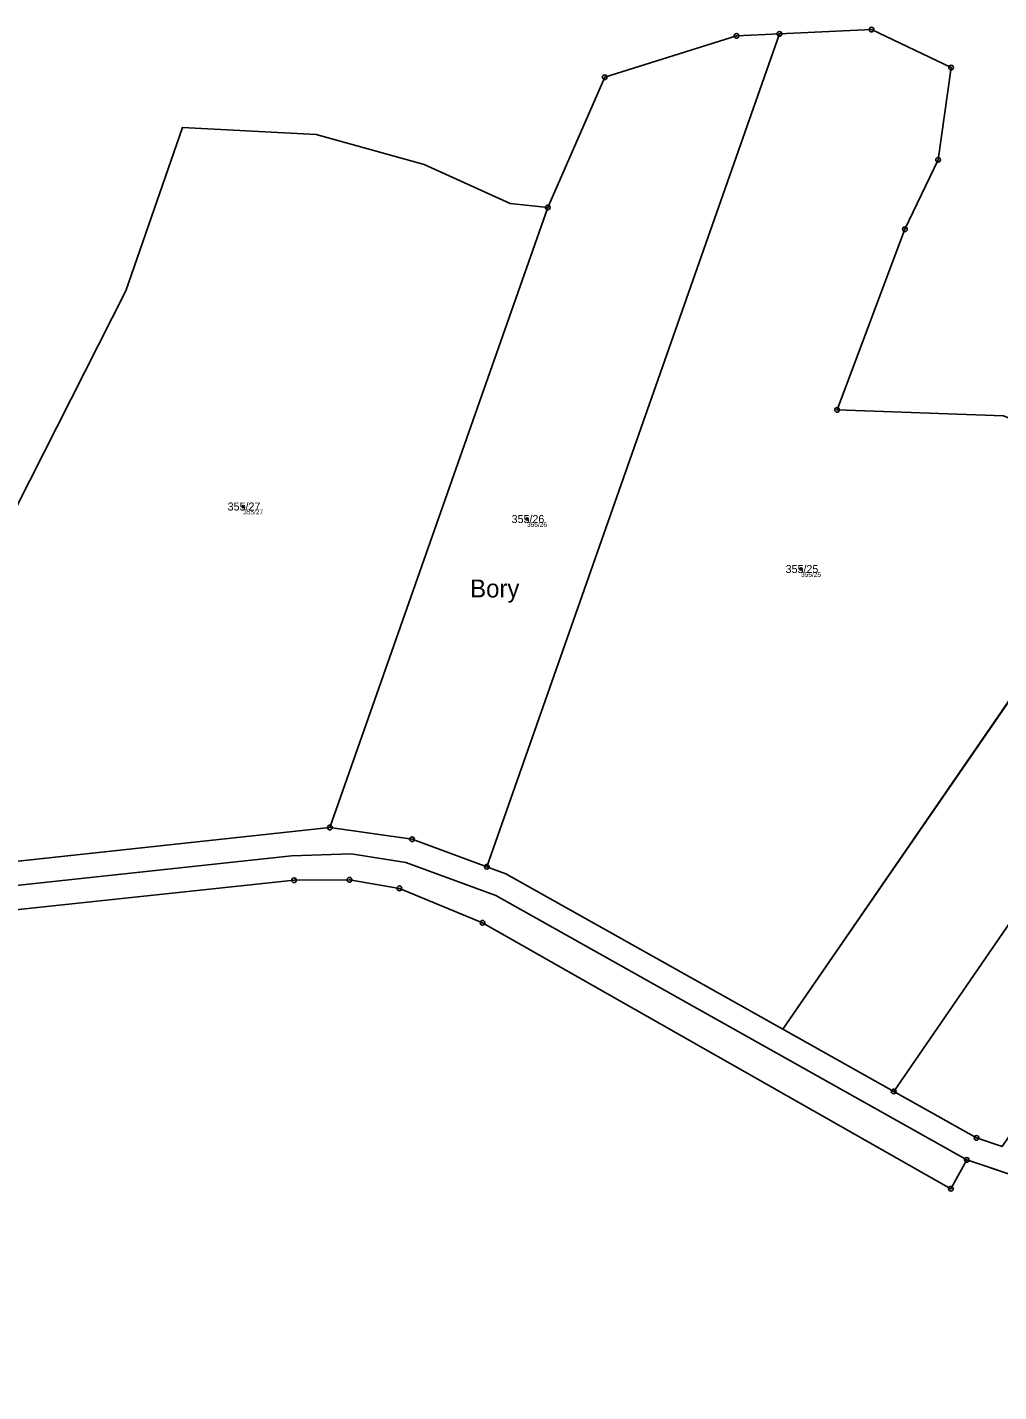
# Model space of a CAD drawing. Extents: x -761891 to -756141, y -1178507 to -1171885.
# Drawn here: x -760749.1 to -760542.7, y -1174766.8 to -1174476.9 of the extents above; entities that cross this region are included whole.
import ezdxf

# ---------------------------------------------------------------- set-up
doc = ezdxf.new("R2010")
doc.units = 0
for name, color, linetype in [('Definiční body', 7, 'Continuous'), ('Hranice parcel', 7, 'Continuous'), ('Parcelní čísla', 7, 'Continuous'), ('Polygon parcely', 7, 'Continuous'), ('Pop  PČ popisy', 7, 'Continuous'), ('Značky bodu BP', 7, 'Continuous')]:
    doc.layers.add(name, color=color, linetype=linetype)

msp = doc.modelspace()

# ---------------------------------------------------------------- linework, layer by layer
at = {"layer": 'Definiční body'}
for centre in [(-760703.22, -1174578.7), (-760642.9, -1174581.36), (-760584.68, -1174591.98)]:
    msp.add_circle(centre, 0.25, dxfattribs=at)
at = {"layer": 'Hranice parcel'}
for p, q in [((-760651.45, -1174655.25), (-760589.29, -1174478.28)), ((-760684.8, -1174646.9), (-760638.53, -1174515.16)), ((-760508.31, -1174573.2), (-760588.54, -1174689.78)), ((-760477.5, -1174575.78), (-760565.02, -1174702.98)), ((-760684.8, -1174646.9), (-760766.84, -1174655.76)), ((-760565.02, -1174702.98), (-760588.54, -1174689.78)), ((-760549.49, -1174717.54), (-760529.66, -1174724.14))]:
    msp.add_line(p, q, dxfattribs=at)
for points in [[(-760508.31, -1174573.2), (-760541.7, -1174559.46), (-760577.05, -1174558.18), (-760562.64, -1174519.79), (-760555.58, -1174505.03), (-760552.81, -1174485.42), (-760569.72, -1174477.37), (-760589.29, -1174478.28)], [(-760589.29, -1174478.28), (-760598.43, -1174478.7), (-760626.4, -1174487.48), (-760638.53, -1174515.16)], [(-760638.53, -1174515.16), (-760646.53, -1174514.34), (-760664.75, -1174506.01), (-760687.75, -1174499.63), (-760716.14, -1174498.15), (-760728.18, -1174532.85), (-760754.4, -1174584.63), (-760754.57, -1174585.99)], [(-760651.45, -1174655.25), (-760667.36, -1174649.4), (-760684.8, -1174646.9)], [(-760549.49, -1174717.54), (-760649.58, -1174661.37), (-760668.65, -1174654.36), (-760680.32, -1174652.5), (-760692.98, -1174652.92), (-760767.94, -1174661.02)], [(-760588.54, -1174689.78), (-760647.44, -1174656.72), (-760651.45, -1174655.25)], [(-760806.23, -1174670.21), (-760692.41, -1174658.11), (-760680.65, -1174658.02), (-760670.02, -1174659.83), (-760652.38, -1174667.14), (-760552.85, -1174723.66), (-760549.49, -1174717.54)], [(-760541.99, -1174714.66), (-760547.42, -1174712.85), (-760565.02, -1174702.98)]]:
    msp.add_lwpolyline(points, dxfattribs=at)
at = {"layer": 'Polygon parcely'}
for points in [[(-760754.4, -1174584.63), (-760728.18, -1174532.85), (-760716.14, -1174498.15), (-760687.75, -1174499.63), (-760664.75, -1174506.01), (-760646.53, -1174514.34), (-760638.53, -1174515.16), (-760626.4, -1174487.48), (-760598.43, -1174478.7), (-760589.29, -1174478.28), (-760569.72, -1174477.37), (-760552.81, -1174485.42), (-760555.58, -1174505.03), (-760562.64, -1174519.79), (-760577.05, -1174558.18), (-760541.7, -1174559.46)], [(-760541.99, -1174714.66), (-760547.42, -1174712.85), (-760565.02, -1174702.98), (-760588.54, -1174689.78), (-760647.44, -1174656.72), (-760651.45, -1174655.25), (-760667.36, -1174649.4), (-760684.8, -1174646.9), (-760766.84, -1174655.76), (-760767.85, -1174659.26), (-760767.94, -1174661.02), (-760692.98, -1174652.92), (-760680.32, -1174652.5), (-760668.65, -1174654.36), (-760649.58, -1174661.37), (-760549.49, -1174717.54), (-760529.66, -1174724.14)], [(-760806.23, -1174670.21), (-760692.41, -1174658.11), (-760680.65, -1174658.02), (-760670.02, -1174659.83), (-760652.38, -1174667.14), (-760552.85, -1174723.66), (-760549.49, -1174717.54), (-760649.58, -1174661.37), (-760668.65, -1174654.36), (-760680.32, -1174652.5), (-760692.98, -1174652.92), (-760767.94, -1174661.02)]]:
    msp.add_lwpolyline(points, dxfattribs=at)
for points in [[(-760577.05, -1174558.18), (-760562.64, -1174519.79), (-760555.58, -1174505.03), (-760552.81, -1174485.42), (-760569.72, -1174477.37), (-760589.29, -1174478.28), (-760651.45, -1174655.25), (-760647.44, -1174656.72), (-760588.54, -1174689.78), (-760508.31, -1174573.2), (-760541.7, -1174559.46)], [(-760638.53, -1174515.16), (-760684.8, -1174646.9), (-760667.36, -1174649.4), (-760651.45, -1174655.25), (-760589.29, -1174478.28), (-760598.43, -1174478.7), (-760626.4, -1174487.48)], [(-760638.53, -1174515.16), (-760646.53, -1174514.34), (-760664.75, -1174506.01), (-760687.75, -1174499.63), (-760716.14, -1174498.15), (-760728.18, -1174532.85), (-760754.4, -1174584.63), (-760754.57, -1174585.99), (-760760.8, -1174634.97), (-760764.76, -1174648.55), (-760765.12, -1174649.81), (-760766.84, -1174655.76), (-760684.8, -1174646.9)], [(-760477.5, -1174575.78), (-760565.02, -1174702.98), (-760547.42, -1174712.85), (-760541.99, -1174714.66), (-760483.73, -1174629.24), (-760425.92, -1174544.48), (-760454.76, -1174545.02)], [(-760508.31, -1174573.2), (-760588.54, -1174689.78), (-760565.02, -1174702.98), (-760477.5, -1174575.78), (-760495.01, -1174578.67)], [(-760549.49, -1174717.54), (-760552.85, -1174723.66), (-760652.38, -1174667.14), (-760670.02, -1174659.83), (-760680.65, -1174658.02), (-760692.41, -1174658.11), (-760806.23, -1174670.21), (-760823.48, -1174768.65), (-760840.79, -1174867.43), (-760844.96, -1174907.48), (-760845.93, -1174916.88), (-760848.51, -1174938.96), (-760826.76, -1174941.21), (-760760.62, -1174961.41), (-760724.86, -1174970.74), (-760711.64, -1174971.76), (-760675.03, -1174964.22), (-760629.28, -1174960.48), (-760563.76, -1174936.76), (-760551.69, -1174933.14), (-760540.64, -1174828.31), (-760529.66, -1174724.14)]]:
    msp.add_lwpolyline(points, close=True, dxfattribs=at)
at = {"layer": 'Značky bodu BP'}
for centre, radius in [((-760589.29, -1174478.28), 0.5), ((-760569.72, -1174477.37), 0.5), ((-760569.72, -1174477.37), 0.0303), ((-760598.43, -1174478.7), 0.5), ((-760598.43, -1174478.7), 0.0303), ((-760589.29, -1174478.28), 0.0303), ((-760552.81, -1174485.42), 0.5), ((-760552.81, -1174485.42), 0.0303), ((-760626.4, -1174487.48), 0.5), ((-760626.4, -1174487.48), 0.0303), ((-760555.58, -1174505.03), 0.5), ((-760555.58, -1174505.03), 0.0303), ((-760638.53, -1174515.16), 0.5), ((-760638.53, -1174515.16), 0.0303), ((-760562.64, -1174519.79), 0.5), ((-760562.64, -1174519.79), 0.0303), ((-760577.05, -1174558.18), 0.5), ((-760577.05, -1174558.18), 0.0303), ((-760684.8, -1174646.9), 0.5), ((-760684.8, -1174646.9), 0.0303), ((-760667.36, -1174649.4), 0.5), ((-760667.36, -1174649.4), 0.0303), ((-760680.65, -1174658.02), 0.5), ((-760651.45, -1174655.25), 0.5), ((-760651.45, -1174655.25), 0.0303), ((-760692.41, -1174658.11), 0.5), ((-760692.41, -1174658.11), 0.0303), ((-760680.65, -1174658.02), 0.0303), ((-760670.02, -1174659.83), 0.5), ((-760670.02, -1174659.83), 0.0303), ((-760652.38, -1174667.14), 0.5), ((-760652.38, -1174667.14), 0.0303), ((-760565.02, -1174702.98), 0.5), ((-760565.02, -1174702.98), 0.0303), ((-760547.42, -1174712.85), 0.5), ((-760547.42, -1174712.85), 0.0303), ((-760549.49, -1174717.54), 0.5), ((-760549.49, -1174717.54), 0.0303), ((-760552.85, -1174723.66), 0.5), ((-760552.85, -1174723.66), 0.0303)]:
    msp.add_circle(centre, radius, dxfattribs=at)

# ---------------------------------------------------------------- texts
at = {"layer": 'Definiční body'}
for s, p in [('355/27', (-760703.22, -1174580.36)), ('355/26', (-760642.9, -1174583.02)), ('355/25', (-760584.68, -1174593.64))]:
    msp.add_text(s, height=1, dxfattribs=at).set_placement(p)
at = {"layer": 'Parcelní čísla'}
for s, p in [('355/27', (-760706.53, -1174579.55)), ('355/26', (-760646.2, -1174582.21)), ('355/25', (-760587.98, -1174592.83))]:
    msp.add_text(s, height=1.7, dxfattribs=at).set_placement(p)
at = {"layer": 'Pop  PČ popisy'}
msp.add_text('Bory', height=3.8, dxfattribs=at).set_placement((-760655, -1174598.01))

doc.saveas('drawing.dxf')
